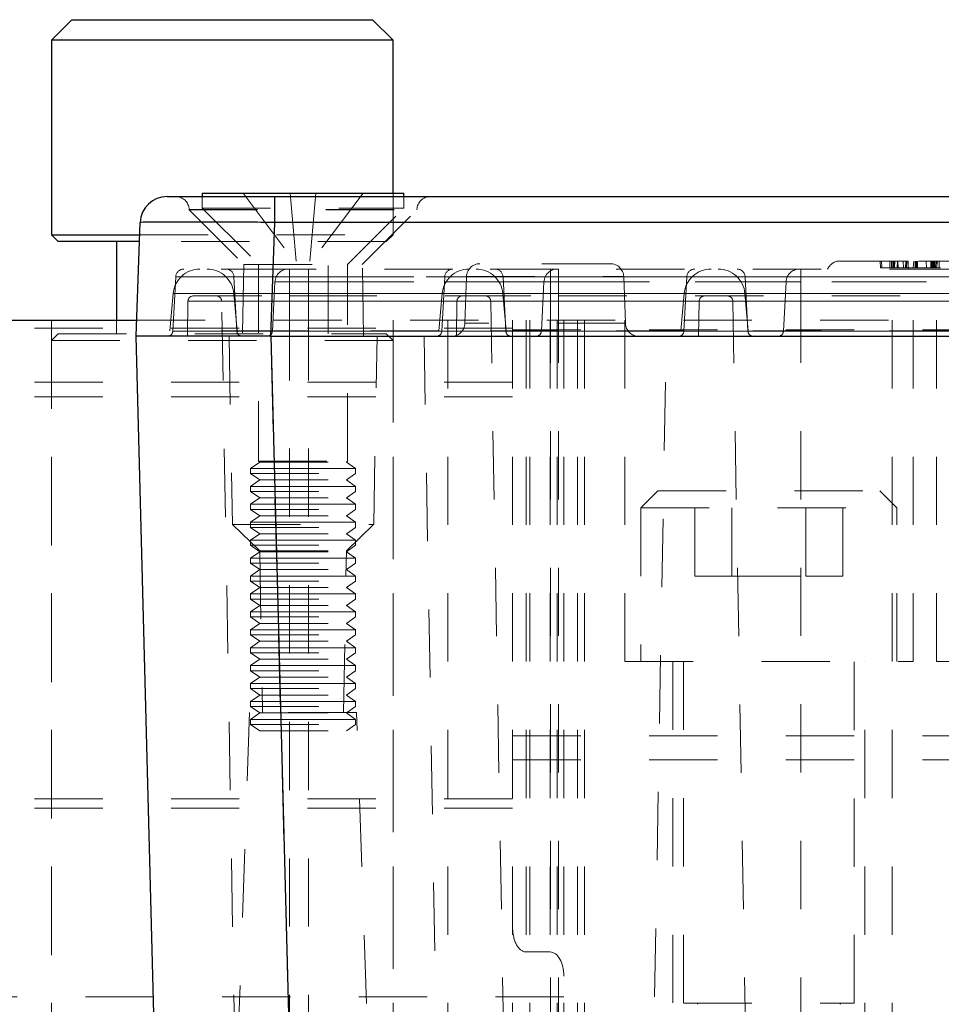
# Model space of a CAD drawing. Header units: inches. Extents: x 1802 to 2468, y -253 to -72.
# Tile 276 of 570: x 2073.39 to 2074.74, y -114.2 to -112.76. Entities that reach past the tile are written whole.
import ezdxf

# ---------------------------------------------------------------- set-up
doc = ezdxf.new("R2010")
doc.units = ezdxf.units.IN
doc.header["$LTSCALE"] = 0.5
doc.header["$MEASUREMENT"] = 0
doc.linetypes.add('HIDDEN', pattern=[0.225, 0.15, -0.075])
for name, color, linetype in [('DIE-M-S', 8, 'Continuous'), ('DIE-M-S3', 8, 'Continuous'), ('SVD-M-S', 8, 'Continuous')]:
    doc.layers.add(name, color=color, linetype=linetype)

msp = doc.modelspace()

# ---------------------------------------------------------------- linework, layer by layer
at = {"layer": 'DIE-M-S', "linetype": 'Continuous', "lineweight": 25}
msp.add_line((2073.15166, -113.19667), (2073.5641, -113.19667), dxfattribs=at)
at = {"layer": 'DIE-M-S', "linetype": 'HIDDEN', "lineweight": 18}
for p, q in [((2073.43916, -113.19667), (2073.43916, -114.69667)), ((2073.5641, -113.19667), (2076.13726, -113.19667)), ((2073.93916, -114.69667), (2073.93916, -113.19667)), ((2074.01941, -113.19667), (2074.01941, -114.69667)), ((2074.11416, -114.69667), (2074.11416, -113.19667)), ((2074.20891, -114.69667), (2074.20891, -113.19667)), ((2074.21916, -114.69667), (2074.21916, -113.19667)), ((2074.21916, -114.69667), (2074.21916, -113.19667)), ((2074.66941, -113.19667), (2074.66941, -114.69667)), ((2074.73466, -113.19667), (2074.73466, -113.69667)), ((2074.73466, -113.69667), (2075.34366, -113.69667))]:
    msp.add_line(p, q, dxfattribs=at)
at = {"layer": 'DIE-M-S3', "linetype": 'Continuous', "lineweight": 25}
for p, q in [((2073.46916, -112.75667), (2073.43916, -112.78667)), ((2073.46916, -112.75667), (2073.90916, -112.75667)), ((2073.93916, -112.78667), (2073.90916, -112.75667)), ((2073.43916, -112.78667), (2073.43916, -113.07167)), ((2073.93916, -112.78667), (2073.43916, -112.78667)), ((2073.93916, -113.01081), (2073.93916, -112.78667)), ((2073.43916, -113.07167), (2073.44916, -113.08167)), ((2073.43916, -113.07167), (2073.56847, -113.07167)), ((2073.56812, -113.08167), (2073.44916, -113.08167)), ((2073.53416, -113.08167), (2073.53416, -113.19667))]:
    msp.add_line(p, q, dxfattribs=at)
at = {"layer": 'DIE-M-S3', "linetype": 'HIDDEN', "lineweight": 18}
for p, q in [((2073.93916, -113.07167), (2073.93916, -113.01081)), ((2073.56847, -113.07167), (2073.93916, -113.07167)), ((2073.92916, -113.08167), (2073.93916, -113.07167)), ((2073.92916, -113.08167), (2073.56812, -113.08167)), ((2073.84416, -113.21667), (2073.84416, -113.08167)), ((2073.53416, -113.19667), (2073.53416, -113.21667)), ((2074.13416, -113.19667), (2074.13416, -114.12197)), ((2074.13416, -113.19667), (2074.13416, -114.12197)), ((2074.13416, -113.19667), (2074.13416, -114.12197)), ((2074.13416, -113.19667), (2074.13416, -114.12197)), ((2074.13916, -114.69667), (2074.13916, -113.19667)), ((2074.16916, -113.19667), (2074.16916, -114.12197)), ((2074.16916, -113.19667), (2074.16916, -114.12197)), ((2074.16916, -113.19667), (2074.16916, -114.12197)), ((2074.16916, -113.19667), (2074.16916, -114.12197)), ((2074.17916, -114.69667), (2074.17916, -113.19667)), ((2074.17916, -114.69667), (2074.17916, -113.19667)), ((2074.18916, -114.69667), (2074.18916, -113.19667)), ((2074.27816, -113.19667), (2074.27816, -113.69667)), ((2074.70016, -113.69667), (2074.70016, -113.19667)), ((2074.11416, -113.20846), (2072.69416, -113.20846)), ((2074.11416, -113.20846), (2072.69416, -113.20846)), ((2074.11416, -113.20846), (2072.69416, -113.20846)), ((2074.11416, -113.20846), (2072.69416, -113.20846)), ((2073.44916, -113.21667), (2073.43916, -113.22667)), ((2073.44916, -113.21667), (2073.92916, -113.21667)), ((2073.93916, -113.22667), (2073.92916, -113.21667)), ((2074.11416, -113.21091), (2074.81416, -113.21091)), ((2074.11416, -113.21091), (2074.81416, -113.21091)), ((2073.93916, -113.22667), (2073.43916, -113.22667)), ((2073.43916, -113.22667), (2073.43916, -114.94667)), ((2073.93916, -114.94667), (2073.93916, -113.22667)), ((2074.11416, -113.28729), (2072.69416, -113.28729)), ((2074.11416, -113.28729), (2072.69416, -113.28729)), ((2074.11416, -113.28729), (2072.69416, -113.28729)), ((2074.11416, -113.28729), (2072.69416, -113.28729)), ((2074.11416, -113.30879), (2072.69289, -113.30879)), ((2074.11416, -113.30879), (2072.69289, -113.30879)), ((2074.11416, -113.30879), (2072.69289, -113.30879)), ((2074.11416, -113.30879), (2072.69289, -113.30879)), ((2074.27816, -113.69667), (2074.70016, -113.69667)), ((2074.34866, -113.69667), (2074.34866, -114.69667)), ((2074.62966, -114.69667), (2074.62966, -113.69667)), ((2074.11416, -113.80564), (2074.81416, -113.80564)), ((2074.11416, -113.80564), (2074.81416, -113.80564)), ((2074.11416, -113.84048), (2074.81416, -113.84048)), ((2074.11416, -113.84048), (2074.81416, -113.84048)), ((2074.11416, -113.89772), (2072.69416, -113.89772)), ((2074.11416, -113.89772), (2072.69416, -113.89772)), ((2074.11416, -113.89772), (2072.69416, -113.89772)), ((2074.11416, -113.89772), (2072.69416, -113.89772)), ((2074.11416, -113.91145), (2072.69416, -113.91145)), ((2074.11416, -113.91145), (2072.69416, -113.91145)), ((2074.11416, -113.91145), (2072.69416, -113.91145)), ((2074.11416, -113.91145), (2072.69416, -113.91145)), ((2074.13416, -114.12197), (2074.16916, -114.12197)), ((2074.13416, -114.12197), (2074.16916, -114.12197)), ((2074.18916, -114.18743), (2071.91416, -114.18743)), ((2074.18916, -114.18743), (2071.91416, -114.18743)), ((2074.18916, -114.18743), (2071.91416, -114.18743)), ((2074.18916, -114.18743), (2071.91416, -114.18743))]:
    msp.add_line(p, q, dxfattribs=at)
for centre, start_param, end_param in [((2074.13416, -114.08662), 1.5707963, 3.1415927), ((2074.13416, -114.08662), 1.5707963, 3.1415927), ((2074.16916, -114.15732), 4.712389, 6.2831853), ((2074.16916, -114.15732), 4.712389, 6.2831853)]:
    msp.add_ellipse(centre, major_axis=(0, 0.03535), ratio=0.5657728, start_param=start_param, end_param=end_param, dxfattribs=at)
at = {"layer": 'SVD-M-S', "linetype": 'Continuous', "lineweight": 25}
for p, q in [((2073.60845, -113.01557), (2073.76583, -113.01557)), ((2073.65974, -113.01081), (2073.65974, -113.01557)), ((2073.65974, -113.01081), (2073.95501, -113.01081)), ((2073.76583, -113.01557), (2075.93553, -113.01557)), ((2073.76583, -113.01557), (2073.76583, -113.05357)), ((2073.95501, -113.01557), (2073.95501, -113.01081)), ((2073.56328, -113.2203), (2073.5691, -113.05357)), ((2073.76583, -113.05357), (2073.76001, -113.2203)), ((2075.93553, -113.05357), (2073.76583, -113.05357)), ((2073.61403, -115.15833), (2073.56328, -113.2203)), ((2073.76001, -113.2203), (2073.56328, -113.2203)), ((2073.76001, -113.2203), (2075.94135, -113.2203)), ((2073.76006, -113.2203), (2073.81081, -115.15833)), ((2073.76006, -113.2203), (2075.9413, -113.2203))]:
    msp.add_line(p, q, dxfattribs=at)
at = {"layer": 'SVD-M-S', "linetype": 'HIDDEN', "lineweight": 18}
for p, q in [((2073.65974, -113.01557), (2073.65974, -113.03247)), ((2073.71958, -113.01081), (2073.79793, -113.11514)), ((2073.76583, -113.05357), (2073.76583, -113.01557)), ((2073.78848, -113.01081), (2073.79793, -113.11514)), ((2073.82627, -113.01081), (2073.81682, -113.11514)), ((2073.89517, -113.01081), (2073.81682, -113.11514)), ((2073.95501, -113.03247), (2073.95501, -113.01557)), ((2073.64071, -113.03457), (2073.97217, -113.03457)), ((2073.64071, -113.03457), (2073.97217, -113.03457)), ((2073.64071, -113.03457), (2073.64074, -113.03526)), ((2073.64074, -113.03526), (2073.97401, -113.03526)), ((2073.64074, -113.03526), (2073.72063, -113.11514)), ((2073.65974, -113.03247), (2073.95501, -113.03247)), ((2073.65974, -113.03247), (2073.74241, -113.11514)), ((2073.87233, -113.11514), (2073.95501, -113.03247)), ((2073.89412, -113.11514), (2073.97401, -113.03526)), ((2073.97401, -113.03526), (2073.97403, -113.03457)), ((2073.76001, -113.2203), (2073.76583, -113.05357)), ((2073.76583, -113.05357), (2075.93553, -113.05357)), ((2073.72063, -113.11514), (2073.71879, -113.2203)), ((2073.72063, -113.11514), (2073.89412, -113.11514)), ((2073.74241, -113.11514), (2073.74241, -113.40341)), ((2073.87233, -113.40341), (2073.87233, -113.11514)), ((2073.89596, -113.2203), (2073.89412, -113.11514)), ((2074.25709, -113.114), (2074.06632, -113.114)), ((2074.6932, -113.11006), (2074.59313, -113.11006)), ((2074.65238, -113.1199), (2074.65186, -113.11006)), ((2074.65238, -113.1199), (2074.65186, -113.11006)), ((2074.65238, -113.1199), (2074.65186, -113.11006)), ((2074.65238, -113.1199), (2074.65186, -113.11006)), ((2074.65435, -113.1199), (2074.65383, -113.11006)), ((2074.66601, -113.1199), (2074.66601, -113.11006)), ((2074.66854, -113.1199), (2074.66853, -113.11006)), ((2074.67059, -113.1199), (2074.67059, -113.11006)), ((2074.67103, -113.1199), (2074.67155, -113.11006)), ((2074.67272, -113.1199), (2074.67272, -113.11006)), ((2074.673, -113.1199), (2074.67352, -113.11006)), ((2074.673, -113.1199), (2074.67352, -113.11006)), ((2074.67694, -113.1199), (2074.67745, -113.11006)), ((2074.67817, -113.1199), (2074.67791, -113.11006)), ((2074.6861, -113.1199), (2074.68591, -113.11006)), ((2074.6893, -113.1199), (2074.68963, -113.11006)), ((2074.68982, -113.1199), (2074.68982, -113.11006)), ((2074.68982, -113.11006), (2074.6919, -113.11006)), ((2074.6908, -113.1199), (2074.69102, -113.11006)), ((2074.6932, -113.12187), (2074.6932, -113.11006)), ((2075.00816, -113.11006), (2074.6932, -113.11006)), ((2074.6932, -113.11006), (2074.6932, -113.12187)), ((2074.70056, -113.1199), (2074.70107, -113.11006)), ((2074.70322, -113.1199), (2074.70323, -113.11006)), ((2074.70345, -113.1199), (2074.70344, -113.11006)), ((2074.70356, -113.1199), (2074.70357, -113.11006)), ((2074.70504, -113.1199), (2074.70504, -113.11006)), ((2074.70664, -113.1199), (2074.70664, -113.11006)), ((2074.7198, -113.1199), (2074.71928, -113.11006)), ((2074.7262, -113.1199), (2074.7262, -113.11006)), ((2074.72704, -113.1199), (2074.72703, -113.11006)), ((2074.72704, -113.1199), (2074.72703, -113.11006)), ((2074.72879, -113.1199), (2074.72879, -113.11006)), ((2074.72879, -113.1199), (2074.72879, -113.11006)), ((2074.73002, -113.1199), (2074.73002, -113.11006)), ((2074.73002, -113.1199), (2074.73002, -113.11006)), ((2074.73085, -113.1199), (2074.73085, -113.11006)), ((2074.73085, -113.1199), (2074.73085, -113.11006)), ((2074.73146, -113.1199), (2074.73146, -113.11006)), ((2074.73309, -113.1199), (2074.73257, -113.11006)), ((2074.73429, -113.1199), (2074.73577, -113.11006)), ((2074.73506, -113.1199), (2074.73454, -113.11006)), ((2074.73851, -113.1199), (2074.7386, -113.11006)), ((2074.73851, -113.1199), (2074.7386, -113.11006)), ((2073.621, -113.13306), (2073.61682, -113.21283)), ((2073.621, -113.13306), (2073.78769, -113.13306)), ((2073.78769, -113.13306), (2073.621, -113.13306)), ((2073.78769, -113.12187), (2073.6328, -113.12187)), ((2073.78769, -113.13306), (2073.70635, -113.13306)), ((2073.70635, -113.13306), (2073.71053, -113.21283)), ((2073.70635, -113.13306), (2073.78769, -113.13306)), ((2073.78769, -113.15781), (2073.78769, -113.12187)), ((2073.78769, -113.15781), (2073.78769, -113.12187)), ((2073.78769, -113.12187), (2073.78769, -113.15781)), ((2073.78769, -113.15781), (2073.78769, -113.12187)), ((2073.78769, -113.13306), (2073.78769, -113.12187)), ((2073.81525, -113.12187), (2073.78769, -113.12187)), ((2073.78769, -113.12187), (2073.78769, -113.13306)), ((2073.78769, -113.14053), (2073.78769, -113.12187)), ((2073.78769, -113.12187), (2073.78769, -113.13306)), ((2073.78769, -113.13306), (2073.78769, -113.12187)), ((2073.78769, -113.14053), (2073.78769, -113.12187)), ((2073.78769, -113.13306), (2073.78769, -113.21283)), ((2073.78769, -113.13306), (2073.81525, -113.13306)), ((2073.81525, -113.13306), (2073.78769, -113.13306)), ((2073.78769, -113.13306), (2073.78769, -113.21283)), ((2073.78769, -113.13306), (2073.78769, -113.21283)), ((2073.78769, -113.13306), (2073.78769, -113.21283)), ((2073.78769, -113.13306), (2074.16958, -113.13306)), ((2074.16958, -113.13306), (2073.78769, -113.13306)), ((2073.81525, -113.15781), (2073.81525, -113.12187)), ((2073.81525, -113.15781), (2073.81525, -113.12187)), ((2073.81525, -113.14053), (2073.81525, -113.12187)), ((2073.81525, -113.12187), (2073.81525, -113.13306)), ((2073.81525, -113.13306), (2073.81525, -113.12187)), ((2074.0265, -113.12187), (2073.81525, -113.12187)), ((2074.10005, -113.13306), (2073.81525, -113.13306)), ((2073.81525, -113.13306), (2073.81525, -113.21283)), ((2073.81525, -113.13306), (2074.0147, -113.13306)), ((2073.81525, -113.13306), (2073.81525, -113.21283)), ((2074.0147, -113.13306), (2074.01052, -113.21283)), ((2074.0147, -113.13306), (2074.18139, -113.13306)), ((2074.18139, -113.12187), (2074.0265, -113.12187)), ((2074.04664, -113.13299), (2074.04426, -113.2013)), ((2074.04664, -113.13299), (2074.27677, -113.13299)), ((2074.18139, -113.13306), (2074.10005, -113.13306)), ((2074.10005, -113.13306), (2074.10423, -113.21283)), ((2074.16958, -113.15781), (2074.16958, -113.12187)), ((2074.16958, -113.12187), (2074.16958, -113.15781)), ((2074.16958, -113.14053), (2074.16958, -113.12187)), ((2074.16958, -113.12187), (2074.16958, -113.13306)), ((2074.16958, -113.13306), (2074.16958, -113.12187)), ((2074.16958, -113.13306), (2074.45438, -113.13306)), ((2074.16958, -113.13306), (2074.16958, -113.21283)), ((2074.36903, -113.13306), (2074.16958, -113.13306)), ((2074.16958, -113.13306), (2074.16958, -113.21283)), ((2074.18139, -113.15781), (2074.18139, -113.12187)), ((2074.18139, -113.12187), (2074.18139, -113.15781)), ((2074.18139, -113.12187), (2074.18139, -113.13306)), ((2075.16564, -113.12187), (2074.18139, -113.12187)), ((2074.18139, -113.13306), (2074.18139, -113.12187)), ((2074.18139, -113.12187), (2074.18139, -113.14053)), ((2074.18139, -113.13306), (2074.18139, -113.21283)), ((2074.18139, -113.13306), (2075.16564, -113.13306)), ((2075.16564, -113.13306), (2074.18139, -113.13306)), ((2074.18139, -113.13306), (2074.18139, -113.21283)), ((2074.27915, -113.2013), (2074.27677, -113.13299)), ((2074.36903, -113.13306), (2074.36485, -113.21283)), ((2074.53572, -113.13306), (2074.36903, -113.13306)), ((2074.45438, -113.13306), (2074.45856, -113.21283)), ((2074.45438, -113.13306), (2074.53572, -113.13306)), ((2074.53572, -113.12187), (2074.53572, -113.15781)), ((2074.53572, -113.15781), (2074.53572, -113.12187)), ((2074.53572, -113.12187), (2074.53572, -113.13306)), ((2074.53572, -113.13306), (2074.53572, -113.12187)), ((2074.53572, -113.14053), (2074.53572, -113.12187)), ((2074.53572, -113.13306), (2074.53572, -113.21283)), ((2074.53572, -113.13306), (2074.53572, -113.21283)), ((2074.53572, -113.13306), (2075.51997, -113.13306)), ((2075.51997, -113.13306), (2074.53572, -113.13306)), ((2074.66854, -113.1199), (2074.74057, -113.1199)), ((2074.68137, -113.1199), (2074.68982, -113.1199)), ((2073.76628, -113.14053), (2073.76249, -113.21283)), ((2073.76628, -113.14053), (2073.78769, -113.14053)), ((2073.78769, -113.14053), (2073.76628, -113.14053)), ((2073.78769, -113.14053), (2073.78769, -113.21283)), ((2073.78769, -113.14053), (2073.81525, -113.14053)), ((2073.78769, -113.14053), (2073.78769, -113.21283)), ((2074.16958, -113.14053), (2073.78769, -113.14053)), ((2073.81525, -113.14053), (2074.15998, -113.14053)), ((2073.81525, -113.14053), (2073.81525, -113.21283)), ((2074.15998, -113.14053), (2074.15619, -113.21283)), ((2074.15998, -113.14053), (2074.18139, -113.14053)), ((2074.51431, -113.14053), (2074.16958, -113.14053)), ((2074.16958, -113.14053), (2074.16958, -113.21283)), ((2074.18139, -113.14053), (2074.18139, -113.21283)), ((2074.18139, -113.14053), (2075.16564, -113.14053)), ((2074.51431, -113.14053), (2074.51052, -113.21283)), ((2074.53572, -113.14053), (2074.51431, -113.14053)), ((2074.53572, -113.14053), (2074.53572, -113.21283)), ((2075.51997, -113.14053), (2074.53572, -113.14053)), ((2073.61727, -113.15781), (2073.61249, -113.21242)), ((2073.78769, -113.15781), (2073.61727, -113.15781)), ((2073.61727, -113.15781), (2073.78769, -113.15781)), ((2073.64685, -113.16124), (2073.78769, -113.16124)), ((2073.70614, -113.15781), (2073.78769, -113.15781)), ((2073.70614, -113.15781), (2073.71092, -113.21242)), ((2073.78769, -113.15781), (2073.70614, -113.15781)), ((2073.78769, -113.15781), (2073.78769, -113.21242)), ((2073.81525, -113.15781), (2073.78769, -113.15781)), ((2073.78769, -113.15781), (2073.81525, -113.15781)), ((2073.78769, -113.15781), (2073.78769, -113.21242)), ((2073.78769, -113.15781), (2073.78769, -113.21242)), ((2073.78769, -113.15781), (2073.78769, -113.21242)), ((2074.16958, -113.15781), (2073.78769, -113.15781)), ((2073.78769, -113.15781), (2074.16958, -113.15781)), ((2073.78769, -113.16124), (2073.78769, -113.16898)), ((2073.78769, -113.16124), (2073.81525, -113.16124)), ((2073.78769, -113.16124), (2073.78769, -113.16898)), ((2073.78769, -113.16124), (2073.78769, -113.16898)), ((2073.78769, -113.16124), (2073.78769, -113.16898)), ((2073.81525, -113.15781), (2074.09984, -113.15781)), ((2073.81525, -113.15781), (2073.81525, -113.21242)), ((2073.81525, -113.15781), (2073.81525, -113.21242)), ((2074.01097, -113.15781), (2073.81525, -113.15781)), ((2073.81525, -113.16124), (2073.81525, -113.16898)), ((2073.81525, -113.16124), (2073.81525, -113.16898)), ((2073.81525, -113.16124), (2074.04055, -113.16124)), ((2074.01097, -113.15781), (2074.00619, -113.21242)), ((2074.18139, -113.15781), (2074.01097, -113.15781)), ((2074.04055, -113.16124), (2074.18139, -113.16124)), ((2074.09984, -113.15781), (2074.18139, -113.15781)), ((2074.09984, -113.15781), (2074.10462, -113.21242)), ((2074.16958, -113.15781), (2074.16958, -113.21242)), ((2074.45417, -113.15781), (2074.16958, -113.15781)), ((2074.16958, -113.15781), (2074.3653, -113.15781)), ((2074.16958, -113.15781), (2074.16958, -113.21242)), ((2074.16958, -113.16124), (2074.16958, -113.16898)), ((2074.16958, -113.16124), (2074.16958, -113.16898)), ((2074.18139, -113.15781), (2074.18139, -113.21242)), ((2075.16564, -113.15781), (2074.18139, -113.15781)), ((2074.18139, -113.15781), (2075.16564, -113.15781)), ((2074.18139, -113.15781), (2074.18139, -113.21242)), ((2074.18139, -113.16124), (2074.18139, -113.16898)), ((2074.18139, -113.16124), (2075.16564, -113.16124)), ((2074.18139, -113.16124), (2074.18139, -113.16898)), ((2074.3653, -113.15781), (2074.36052, -113.21242)), ((2074.3653, -113.15781), (2074.53572, -113.15781)), ((2074.45417, -113.15781), (2074.45895, -113.21242)), ((2074.53572, -113.15781), (2074.45417, -113.15781)), ((2074.53572, -113.15781), (2074.53572, -113.21242)), ((2074.53572, -113.15781), (2074.53572, -113.21242)), ((2075.51997, -113.15781), (2074.53572, -113.15781)), ((2074.53572, -113.15781), (2075.51997, -113.15781)), ((2074.53572, -113.16898), (2074.53572, -113.16124)), ((2074.53572, -113.16898), (2074.53572, -113.16124)), ((2073.63898, -113.16898), (2073.63808, -113.2203)), ((2073.78769, -113.16898), (2073.63898, -113.16898)), ((2073.63898, -113.16898), (2073.78769, -113.16898)), ((2073.68837, -113.16898), (2073.78769, -113.16898)), ((2073.71483, -114.68486), (2073.68837, -113.16898)), ((2073.78769, -113.16898), (2073.68837, -113.16898)), ((2073.78769, -113.16898), (2073.78769, -113.2203)), ((2073.81525, -113.16898), (2073.78769, -113.16898)), ((2073.78769, -113.16898), (2073.81525, -113.16898)), ((2073.78769, -114.68486), (2073.78769, -113.16898)), ((2073.78769, -114.68486), (2073.78769, -113.16898)), ((2073.78769, -113.16898), (2073.78769, -113.2203)), ((2074.16958, -113.16898), (2073.78769, -113.16898)), ((2073.78769, -113.16898), (2074.16958, -113.16898)), ((2073.81525, -113.16898), (2074.08207, -113.16898)), ((2073.81525, -114.68486), (2073.81525, -113.16898)), ((2073.81525, -113.16898), (2073.81525, -113.2203)), ((2074.03268, -113.16898), (2073.81525, -113.16898)), ((2074.03268, -113.16898), (2074.03178, -113.2203)), ((2074.18139, -113.16898), (2074.03268, -113.16898)), ((2074.08207, -113.16898), (2074.18139, -113.16898)), ((2074.11506, -115.05922), (2074.08207, -113.16898)), ((2074.16958, -115.05922), (2074.16958, -113.16898)), ((2074.4364, -113.16898), (2074.16958, -113.16898)), ((2074.16958, -113.16898), (2074.38701, -113.16898)), ((2074.16958, -113.16898), (2074.16958, -113.2203)), ((2074.18139, -113.16898), (2074.18139, -113.2203)), ((2075.16564, -113.16898), (2074.18139, -113.16898)), ((2074.18139, -113.16898), (2075.16564, -113.16898)), ((2074.18139, -115.05922), (2074.18139, -113.16898)), ((2074.38701, -113.16898), (2074.38611, -113.2203)), ((2074.38701, -113.16898), (2074.53572, -113.16898)), ((2074.46939, -115.05922), (2074.4364, -113.16898)), ((2074.53572, -113.16898), (2074.4364, -113.16898)), ((2074.53572, -115.05922), (2074.53572, -113.16898)), ((2074.53572, -113.16898), (2074.53572, -113.2203)), ((2075.51997, -113.16898), (2074.53572, -113.16898)), ((2074.53572, -113.16898), (2075.51997, -113.16898)), ((2074.27915, -113.2013), (2074.04426, -113.2013)), ((2073.78769, -113.21242), (2073.61249, -113.21242)), ((2073.78769, -113.21283), (2073.61682, -113.21283)), ((2073.61682, -113.21283), (2073.78769, -113.21283)), ((2073.71053, -113.21283), (2073.78769, -113.21283)), ((2073.78769, -113.21283), (2073.71053, -113.21283)), ((2073.78769, -113.21283), (2073.76249, -113.21283)), ((2073.76249, -113.21283), (2073.78769, -113.21283)), ((2073.81525, -113.21242), (2073.78769, -113.21242)), ((2073.78769, -113.2203), (2073.78769, -113.21283)), ((2073.81525, -113.21283), (2073.78769, -113.21283)), ((2073.78769, -113.21283), (2073.81525, -113.21283)), ((2073.78769, -113.21283), (2073.78769, -113.2203)), ((2073.78769, -113.21283), (2073.78769, -113.2203)), ((2073.81525, -113.21283), (2073.78769, -113.21283)), ((2073.78769, -113.21283), (2073.78769, -113.2203)), ((2073.78769, -113.2203), (2073.78769, -113.21283)), ((2073.78769, -113.2203), (2073.78769, -113.21283)), ((2073.78769, -113.21283), (2074.16958, -113.21283)), ((2074.16958, -113.21283), (2073.78769, -113.21283)), ((2073.78769, -113.21283), (2074.16958, -113.21283)), ((2074.00619, -113.21242), (2073.81525, -113.21242)), ((2074.15619, -113.21283), (2073.81525, -113.21283)), ((2073.81525, -113.21283), (2073.81525, -113.2203)), ((2073.81525, -113.21283), (2074.10423, -113.21283)), ((2074.01052, -113.21283), (2073.81525, -113.21283)), ((2073.81525, -113.21283), (2073.81525, -113.2203)), ((2073.81525, -113.2203), (2073.81525, -113.21283)), ((2074.18139, -113.21242), (2074.00619, -113.21242)), ((2074.18139, -113.21283), (2074.01052, -113.21283)), ((2074.10423, -113.21283), (2074.18139, -113.21283)), ((2074.18139, -113.21283), (2074.15619, -113.21283)), ((2074.16958, -113.21283), (2074.51052, -113.21283)), ((2074.16958, -113.2203), (2074.16958, -113.21283)), ((2074.45856, -113.21283), (2074.16958, -113.21283)), ((2074.16958, -113.21283), (2074.16958, -113.2203)), ((2074.16958, -113.21283), (2074.36485, -113.21283)), ((2074.16958, -113.2203), (2074.16958, -113.21283)), ((2075.16564, -113.21242), (2074.18139, -113.21242)), ((2074.18139, -113.2203), (2074.18139, -113.21283)), ((2075.16564, -113.21283), (2074.18139, -113.21283)), ((2074.18139, -113.21283), (2075.16564, -113.21283)), ((2074.18139, -113.2203), (2074.18139, -113.21283)), ((2074.18139, -113.21283), (2074.18139, -113.2203)), ((2075.16564, -113.21283), (2074.18139, -113.21283)), ((2074.36485, -113.21283), (2074.53572, -113.21283)), ((2074.53572, -113.21283), (2074.45856, -113.21283)), ((2074.51052, -113.21283), (2074.53572, -113.21283)), ((2074.53572, -113.21283), (2074.53572, -113.2203)), ((2074.53572, -113.21283), (2074.53572, -113.2203)), ((2074.53572, -113.2203), (2074.53572, -113.21283)), ((2074.53572, -113.21283), (2075.51997, -113.21283)), ((2075.51997, -113.21283), (2074.53572, -113.21283)), ((2074.53572, -113.21283), (2075.51997, -113.21283)), ((2073.69911, -113.2203), (2073.70392, -113.49589)), ((2073.81081, -115.15833), (2073.76006, -113.2203)), ((2073.91083, -113.49589), (2073.91564, -113.2203)), ((2073.98454, -113.2203), (2074.01189, -114.78736)), ((2074.31152, -114.78736), (2074.33887, -113.2203)), ((2073.74399, -113.40451), (2073.7306, -113.41389)), ((2073.74241, -113.40341), (2073.87233, -113.40341)), ((2073.74241, -113.40341), (2073.74399, -113.40451)), ((2073.74399, -113.40451), (2073.87076, -113.40451)), ((2073.87076, -113.40451), (2073.87233, -113.40341)), ((2073.88415, -113.41389), (2073.87076, -113.40451)), ((2073.80737, -113.41389), (2073.7306, -113.41389)), ((2073.7306, -113.41389), (2073.7306, -113.42139)), ((2073.7306, -113.42139), (2073.88415, -113.42139)), ((2073.7306, -113.42139), (2073.74399, -113.43076)), ((2073.88415, -113.41389), (2073.80737, -113.41389)), ((2073.87076, -113.43076), (2073.88415, -113.42139)), ((2073.88415, -113.42139), (2073.88415, -113.41389)), ((2073.74399, -113.43076), (2073.7306, -113.44013)), ((2073.74399, -113.43076), (2073.87076, -113.43076)), ((2073.88415, -113.44013), (2073.87076, -113.43076)), ((2073.80737, -113.44013), (2073.7306, -113.44013)), ((2073.7306, -113.44013), (2073.7306, -113.44764)), ((2073.7306, -113.44764), (2073.88415, -113.44764)), ((2073.7306, -113.44764), (2073.74399, -113.45701)), ((2073.88415, -113.44013), (2073.80737, -113.44013)), ((2073.87076, -113.45701), (2073.88415, -113.44764)), ((2073.88415, -113.44764), (2073.88415, -113.44013)), ((2074.32666, -113.44667), (2074.30166, -113.47167)), ((2074.32666, -113.44667), (2074.65166, -113.44667)), ((2074.38091, -113.57167), (2074.38091, -113.44667)), ((2074.43503, -113.57167), (2074.43503, -113.44667)), ((2074.54329, -113.57167), (2074.54329, -113.44667)), ((2074.59741, -113.57167), (2074.59741, -113.44667)), ((2074.67666, -113.47167), (2074.65166, -113.44667)), ((2073.74399, -113.45701), (2073.7306, -113.46638)), ((2073.74399, -113.45701), (2073.87076, -113.45701)), ((2073.88415, -113.46638), (2073.87076, -113.45701)), ((2073.80737, -113.46638), (2073.7306, -113.46638)), ((2073.7306, -113.46638), (2073.7306, -113.47388)), ((2073.7306, -113.47388), (2073.88415, -113.47388)), ((2073.7306, -113.47388), (2073.74399, -113.48325)), ((2073.88415, -113.46638), (2073.80737, -113.46638)), ((2073.87076, -113.48325), (2073.88415, -113.47388)), ((2073.88415, -113.47388), (2073.88415, -113.46638)), ((2074.30166, -113.47167), (2074.67666, -113.47167)), ((2074.30166, -113.47167), (2074.30166, -113.69667)), ((2074.67666, -113.69667), (2074.67666, -113.47167)), ((2073.74399, -113.48325), (2073.7306, -113.49263)), ((2073.80737, -113.49263), (2073.7306, -113.49263)), ((2073.7306, -113.49263), (2073.7306, -113.50013)), ((2073.74399, -113.48325), (2073.87076, -113.48325)), ((2073.88415, -113.49263), (2073.80737, -113.49263)), ((2073.88415, -113.49263), (2073.87076, -113.48325)), ((2073.88415, -113.50013), (2073.88415, -113.49263)), ((2073.70392, -113.49589), (2073.91083, -113.49589)), ((2073.70401, -113.49589), (2073.74396, -113.53446)), ((2073.7306, -113.50013), (2073.88415, -113.50013)), ((2073.7306, -113.50013), (2073.74399, -113.5095)), ((2073.87076, -113.5095), (2073.88415, -113.50013)), ((2073.87079, -113.53446), (2073.91074, -113.49589)), ((2073.74399, -113.5095), (2073.7306, -113.51887)), ((2073.80737, -113.51887), (2073.7306, -113.51887)), ((2073.7306, -113.51887), (2073.7306, -113.52638)), ((2073.74399, -113.5095), (2073.87076, -113.5095)), ((2073.88415, -113.51887), (2073.80737, -113.51887)), ((2073.88415, -113.51887), (2073.87076, -113.5095)), ((2073.88415, -113.52638), (2073.88415, -113.51887)), ((2073.7306, -113.52638), (2073.88415, -113.52638)), ((2073.7306, -113.52638), (2073.74399, -113.53575)), ((2073.74399, -113.53575), (2073.7306, -113.54512)), ((2073.74396, -113.53446), (2073.87079, -113.53446)), ((2073.74396, -113.53446), (2073.7481, -113.77148)), ((2073.74399, -113.53575), (2073.87076, -113.53575)), ((2073.86665, -113.77148), (2073.87079, -113.53446)), ((2073.87076, -113.53575), (2073.88415, -113.52638)), ((2073.88415, -113.54512), (2073.87076, -113.53575)), ((2073.80737, -113.54512), (2073.7306, -113.54512)), ((2073.7306, -113.54512), (2073.7306, -113.55262)), ((2073.88415, -113.54512), (2073.80737, -113.54512)), ((2073.88415, -113.55262), (2073.88415, -113.54512)), ((2073.7306, -113.55262), (2073.88415, -113.55262)), ((2073.7306, -113.55262), (2073.74399, -113.56199)), ((2073.74399, -113.56199), (2073.7306, -113.57137)), ((2073.74399, -113.56199), (2073.87076, -113.56199)), ((2073.87076, -113.56199), (2073.88415, -113.55262)), ((2073.88415, -113.57137), (2073.87076, -113.56199)), ((2073.80737, -113.57137), (2073.7306, -113.57137)), ((2073.7306, -113.57137), (2073.7306, -113.57887)), ((2073.7306, -113.57887), (2073.88415, -113.57887)), ((2073.7306, -113.57887), (2073.74399, -113.58824)), ((2073.88415, -113.57137), (2073.80737, -113.57137)), ((2073.87076, -113.58824), (2073.88415, -113.57887)), ((2073.88415, -113.57887), (2073.88415, -113.57137)), ((2074.38091, -113.57167), (2074.43503, -113.57167)), ((2074.43503, -113.57167), (2074.54329, -113.57167)), ((2074.54329, -113.57167), (2074.59741, -113.57167)), ((2073.74399, -113.58824), (2073.7306, -113.59761)), ((2073.74399, -113.58824), (2073.87076, -113.58824)), ((2073.88415, -113.59761), (2073.87076, -113.58824)), ((2073.80737, -113.59761), (2073.7306, -113.59761)), ((2073.7306, -113.59761), (2073.7306, -113.60512)), ((2073.7306, -113.60512), (2073.88415, -113.60512)), ((2073.7306, -113.60512), (2073.74399, -113.61449)), ((2073.88415, -113.59761), (2073.80737, -113.59761)), ((2073.87076, -113.61449), (2073.88415, -113.60512)), ((2073.88415, -113.60512), (2073.88415, -113.59761)), ((2073.74399, -113.61449), (2073.7306, -113.62386)), ((2073.74399, -113.61449), (2073.87076, -113.61449)), ((2073.88415, -113.62386), (2073.87076, -113.61449)), ((2073.80737, -113.62386), (2073.7306, -113.62386)), ((2073.7306, -113.62386), (2073.7306, -113.63136)), ((2073.7306, -113.63136), (2073.88415, -113.63136)), ((2073.7306, -113.63136), (2073.74399, -113.64074)), ((2073.88415, -113.62386), (2073.80737, -113.62386)), ((2073.87076, -113.64074), (2073.88415, -113.63136)), ((2073.88415, -113.63136), (2073.88415, -113.62386)), ((2073.74399, -113.64074), (2073.7306, -113.65011)), ((2073.80737, -113.65011), (2073.7306, -113.65011)), ((2073.7306, -113.65011), (2073.7306, -113.65761)), ((2073.74399, -113.64074), (2073.87076, -113.64074)), ((2073.88415, -113.65011), (2073.80737, -113.65011)), ((2073.88415, -113.65011), (2073.87076, -113.64074)), ((2073.88415, -113.65761), (2073.88415, -113.65011)), ((2073.7306, -113.65761), (2073.88415, -113.65761)), ((2073.7306, -113.65761), (2073.74399, -113.66698)), ((2073.87076, -113.66698), (2073.88415, -113.65761)), ((2073.74399, -113.66698), (2073.7306, -113.67635)), ((2073.80737, -113.67635), (2073.7306, -113.67635)), ((2073.7306, -113.67635), (2073.7306, -113.68386)), ((2073.74399, -113.66698), (2073.87076, -113.66698)), ((2073.88415, -113.67635), (2073.80737, -113.67635)), ((2073.88415, -113.67635), (2073.87076, -113.66698)), ((2073.88415, -113.68386), (2073.88415, -113.67635)), ((2073.7306, -113.68386), (2073.88415, -113.68386)), ((2073.7306, -113.68386), (2073.74399, -113.69323)), ((2073.74399, -113.69323), (2073.7306, -113.7026)), ((2073.74399, -113.69323), (2073.87076, -113.69323)), ((2073.87076, -113.69323), (2073.88415, -113.68386)), ((2073.88415, -113.7026), (2073.87076, -113.69323)), ((2073.80737, -113.7026), (2073.7306, -113.7026)), ((2073.7306, -113.7026), (2073.7306, -113.7101)), ((2073.88415, -113.7026), (2073.80737, -113.7026)), ((2073.88415, -113.7101), (2073.88415, -113.7026)), ((2074.36416, -113.69667), (2074.36416, -114.19707)), ((2074.61416, -114.19707), (2074.61416, -113.69667)), ((2073.7306, -113.7101), (2073.88415, -113.7101)), ((2073.7306, -113.7101), (2073.74399, -113.71948)), ((2073.74399, -113.71948), (2073.7306, -113.72885)), ((2073.74399, -113.71948), (2073.87076, -113.71948)), ((2073.87076, -113.71948), (2073.88415, -113.7101)), ((2073.88415, -113.72885), (2073.87076, -113.71948)), ((2073.80737, -113.72885), (2073.7306, -113.72885)), ((2073.7306, -113.72885), (2073.7306, -113.73635)), ((2073.7306, -113.73635), (2073.88415, -113.73635)), ((2073.7306, -113.73635), (2073.74399, -113.74572)), ((2073.88415, -113.72885), (2073.80737, -113.72885)), ((2073.87076, -113.74572), (2073.88415, -113.73635)), ((2073.88415, -113.73635), (2073.88415, -113.72885)), ((2073.74399, -113.74572), (2073.7306, -113.75509)), ((2073.74399, -113.74572), (2073.87076, -113.74572)), ((2073.88415, -113.75509), (2073.87076, -113.74572)), ((2073.80737, -113.75509), (2073.7306, -113.75509)), ((2073.7306, -113.75509), (2073.7306, -113.7626)), ((2073.7306, -113.7626), (2073.88415, -113.7626)), ((2073.7306, -113.7626), (2073.74399, -113.77197)), ((2073.88415, -113.75509), (2073.80737, -113.75509)), ((2073.87076, -113.77197), (2073.88415, -113.7626)), ((2073.88415, -113.7626), (2073.88415, -113.75509)), ((2073.72919, -113.77148), (2073.67942, -115.19667)), ((2073.88556, -113.77148), (2073.72919, -113.77148)), ((2073.74399, -113.77197), (2073.7306, -113.78134)), ((2073.80737, -113.78134), (2073.7306, -113.78134)), ((2073.7306, -113.78134), (2073.7306, -113.78884)), ((2073.74399, -113.77197), (2073.87076, -113.77197)), ((2073.88415, -113.78134), (2073.80737, -113.78134)), ((2073.88415, -113.78134), (2073.87076, -113.77197)), ((2073.88415, -113.78884), (2073.88415, -113.78134)), ((2073.93533, -115.19667), (2073.88556, -113.77148)), ((2073.7306, -113.78884), (2073.88415, -113.78884)), ((2073.7306, -113.78884), (2073.74399, -113.79822)), ((2073.87076, -113.79822), (2073.88415, -113.78884)), ((2073.74399, -113.79822), (2073.87076, -113.79822)), ((2074.36416, -114.19707), (2074.61416, -114.19707))]:
    msp.add_line(p, q, dxfattribs=at)
at = {"layer": 'SVD-M-S', "linetype": 'Continuous', "lineweight": 25}
msp.add_arc((2073.60845, -113.05494), 0.03937, 90, 178, dxfattribs=at)
at = {"layer": 'SVD-M-S', "linetype": 'HIDDEN', "lineweight": 18}
for centre, radius, start, end in [((2073.62104, -113.03526), 0.01969, 2, 90), ((2073.99371, -113.03526), 0.01969, 90, 178), ((2074.06632, -113.13368), 0.01969, 90, 178), ((2074.25709, -113.13368), 0.01969, 2, 90), ((2074.59313, -113.12974), 0.01969, 90, 156.42182), ((2073.65649, -113.16124), 0.03937, 90, 175), ((2073.6328, -113.13368), 0.01181, 90, 177), ((2073.66692, -113.16124), 0.03937, 5, 90), ((2073.69455, -113.13368), 0.01181, 3, 90), ((2073.78594, -113.14156), 0.01969, 90, 177), ((2074.05019, -113.16124), 0.03937, 90, 175), ((2074.0265, -113.13368), 0.01181, 90, 177), ((2074.06062, -113.16124), 0.03937, 5, 90), ((2074.08825, -113.13368), 0.01181, 3, 90), ((2074.17964, -113.14156), 0.01969, 90, 177), ((2074.40452, -113.16124), 0.03937, 90, 175), ((2074.38083, -113.13368), 0.01181, 90, 177), ((2074.41495, -113.16124), 0.03937, 5, 90), ((2074.44258, -113.13368), 0.01181, 3, 90), ((2074.53397, -113.14156), 0.01969, 90, 177), ((2073.64685, -113.16911), 0.00787, 90, 179), ((2073.6805, -113.16911), 0.00787, 1, 90), ((2074.04055, -113.16911), 0.00787, 90, 179), ((2074.0742, -113.16911), 0.00787, 1, 90), ((2074.39488, -113.16911), 0.00787, 90, 179), ((2074.42853, -113.16911), 0.00787, 1, 90), ((2074.02458, -113.20061), 0.01969, 270, 358), ((2074.29882, -113.20061), 0.01969, 182, 270), ((2073.60896, -113.21242), 0.00787, 270, 357), ((2073.71839, -113.21242), 0.00787, 183, 270), ((2073.75463, -113.21242), 0.00787, 270, 357), ((2074.00266, -113.21242), 0.00787, 270, 357), ((2074.11209, -113.21242), 0.00787, 183, 270), ((2074.14833, -113.21242), 0.00787, 270, 357), ((2074.35699, -113.21242), 0.00787, 270, 357), ((2074.46642, -113.21242), 0.00787, 183, 270), ((2074.50266, -113.21242), 0.00787, 270, 357), ((2074.38419, -114.19785), 0.000787, 290, 90), ((2074.59412, -114.19785), 0.000787, 90, 250)]:
    msp.add_arc(centre, radius, start, end, dxfattribs=at)
at = {"layer": 'SVD-M-S', "linetype": 'Continuous', "lineweight": 25}
msp.add_open_spline([(2073.76583, -113.05357), (2073.75242, -113.05348), (2073.72596, -113.0533), (2073.67673, -113.05306), (2073.62321, -113.05296), (2073.58744, -113.05306), (2073.57148, -113.0533), (2073.5699, -113.05348), (2073.5691, -113.05357)], degree=3, knots=[0, 0, 0, 0, 0.1304203, 0.2574087, 0.5, 0.742588, 0.8695772, 1, 1, 1, 1], dxfattribs=at)
at = {"layer": 'SVD-M-S', "linetype": 'HIDDEN', "lineweight": 18}
for points, knots in [([(2073.5691, -113.05357), (2073.5699, -113.05348), (2073.57148, -113.0533), (2073.58744, -113.05306), (2073.62321, -113.05296), (2073.67673, -113.05306), (2073.72596, -113.0533), (2073.75242, -113.05348), (2073.76583, -113.05357)], [0, 0, 0, 0, 0.1304203, 0.2574087, 0.5, 0.742588, 0.8695772, 1, 1, 1, 1]), ([(2074.65238, -113.1199), (2074.65263, -113.1199), (2074.65313, -113.1199), (2074.65923, -113.1199), (2074.66499, -113.1199), (2074.66854, -113.1199)], [0, 0, 0, 0, 0.2796525, 0.5562328, 1, 1, 1, 1])]:
    msp.add_open_spline(points, degree=3, knots=knots, dxfattribs=at)

doc.saveas('drawing.dxf')
